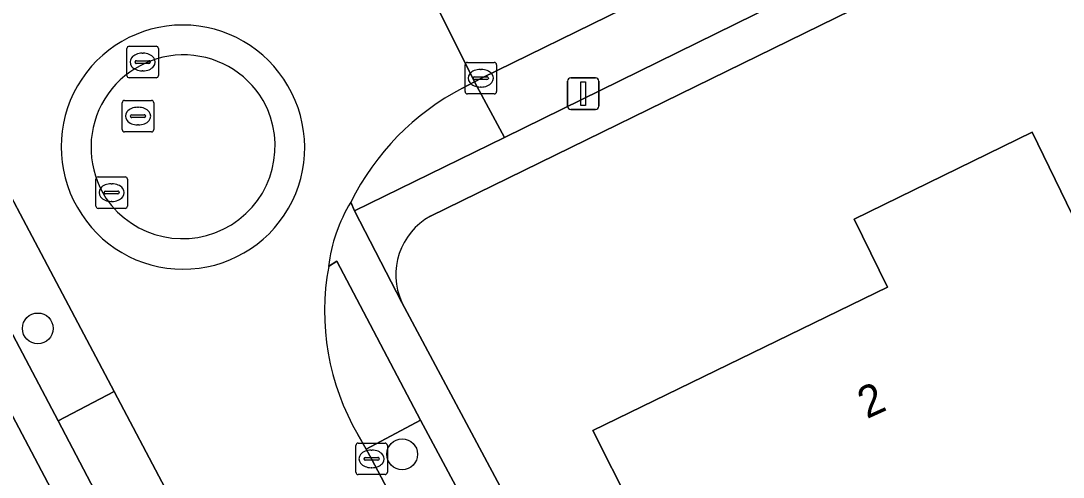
# Model space of a CAD drawing. Extents: x 160455 to 162082, y 388339 to 389736.
# Drawn here: x 160762.02 to 160795.13, y 389122.85 to 389137.33 of the extents above; entities that cross this region are included whole.
import ezdxf

# ---------------------------------------------------------------- set-up
doc = ezdxf.new("R2010")
doc.units = 0
for name, color, linetype in [('IMGEO_Boom', 7, 'Continuous'), ('IMGEO_Erf', 7, 'Continuous'), ('IMGEO_Groenvoorziening', 7, 'Continuous'), ('IMGEO_Kolk', 7, 'Continuous'), ('IMGEO_Lichtmast', 7, 'Continuous'), ('IMGEO_Pand', 7, 'Continuous'), ('IMGEO_Pand_nummerreeks', 7, 'Continuous'), ('IMGEO_Parkeervlak_open', 7, 'Continuous'), ('IMGEO_Rijbaan_lokaal_gesloten', 7, 'Continuous'), ('IMGEO_Rijbaan_lokaal_open', 7, 'Continuous'), ('IMGEO_Rioolput', 7, 'Continuous'), ('IMGEO_Voetpad_open', 7, 'Continuous')]:
    doc.layers.add(name, color=color, linetype=linetype)

msp = doc.modelspace()

# ---------------------------------------------------------------- linework, layer by layer
at = {"layer": 'IMGEO_Boom'}
for centre in [(160762.555, 389127.573), (160774.132, 389123.577)]:
    msp.add_circle(centre, 0.489, dxfattribs=at)
at = {"layer": 'IMGEO_Erf'}
for points in [[(160832.922, 389132.826), (160834.639, 389133.683), (160840.08, 389122.786), (160833.549, 389119.526), (160828.211, 389130.218), (160823.182, 389127.708), (160824.388, 389125.249), (160821.015, 389123.594), (160819.245, 389127.2), (160822.604, 389128.849), (160812.853, 389147.914), (160812.178, 389149.304), (160775.028, 389131.138)], [(160782.866, 389082.992), (160782.102, 389084.721), (160780.231, 389088.493), (160771.49, 389106.262), (160769.56, 389110.011), (160762.157, 389124.039), (160754.337, 389138.809)], [(160774.118, 389128.401), (160777.162, 389122.713), (160781.595, 389114.43), (160787.858, 389101.695), (160793.406, 389090.351), (160794.149, 389088.807)]]:
    msp.add_lwpolyline(points, dxfattribs=at)
msp.add_lwpolyline([(160783.544, 389115.388), (160781.736, 389119.059), (160782.627, 389119.51), (160780.188, 389124.333), (160789.548, 389128.886), (160788.497, 389131.046), (160794.152, 389133.802), (160799.235, 389123.353), (160792.531, 389120.091), (160792.227, 389120.717), (160785.71, 389117.547), (160786.145, 389116.653)], close=True, dxfattribs=at)
msp.add_arc((160776.063, 389129.274), 2.132, 119.0432, 204.1749, dxfattribs=at)
at = {"layer": 'IMGEO_Groenvoorziening'}
for points in [[(160772.502, 389131.584), (160772.621, 389131.309), (160777.382, 389133.637), (160776.429, 389135.403), (160776.044, 389135.201)], [(160772.726, 389124.201), (160772.992, 389123.739), (160774.717, 389124.657), (160772.056, 389129.704), (160771.796, 389129.541)]]:
    msp.add_lwpolyline(points, dxfattribs=at)
for centre, radius, start, end in [((160779.885, 389127.897), 8.253, 117.739, 153.4615), ((160779.446, 389128.122), 7.78, 169.4935, 210.2652)]:
    msp.add_arc(centre, radius, start, end, dxfattribs=at)
at = {"layer": 'IMGEO_Kolk'}
for p, q in [((160776.129, 389135.089), (160776.129, 389135.941)), ((160776.204, 389136.015), (160777.056, 389136.015)), ((160777.13, 389135.941), (160777.13, 389135.089)), ((160776.388, 389135.509), (160776.388, 389135.521)), ((160776.826, 389135.472), (160776.428, 389135.472)), ((160776.431, 389135.558), (160776.829, 389135.558)), ((160776.617, 389135.795), (160776.642, 389135.795)), ((160776.872, 389135.521), (160776.872, 389135.509)), ((160776.64, 389135.235), (160776.615, 389135.235)), ((160777.056, 389135.015), (160776.204, 389135.015)), ((160772.735, 389123.932), (160773.587, 389123.932)), ((160772.66, 389123.006), (160772.66, 389123.858)), ((160773.148, 389123.712), (160773.173, 389123.712)), ((160773.661, 389123.858), (160773.661, 389123.006)), ((160772.919, 389123.426), (160772.919, 389123.438)), ((160773.357, 389123.389), (160772.959, 389123.389)), ((160772.962, 389123.475), (160773.36, 389123.475)), ((160773.403, 389123.438), (160773.403, 389123.426)), ((160773.587, 389122.932), (160772.735, 389122.932)), ((160773.171, 389123.152), (160773.146, 389123.152))]:
    msp.add_line(p, q, dxfattribs=at)
for points in [[(160776.129, 389135.089), (160776.129, 389135.941)], [(160776.204, 389136.015), (160777.056, 389136.015)], [(160777.13, 389135.941), (160777.13, 389135.089)], [(160777.056, 389135.015), (160776.204, 389135.015)], [(160772.735, 389123.932), (160773.587, 389123.932)], [(160772.66, 389123.006), (160772.66, 389123.858)], [(160773.661, 389123.858), (160773.661, 389123.006)], [(160773.587, 389122.932), (160772.735, 389122.932)]]:
    msp.add_lwpolyline(points, dxfattribs=at)
for centre, radius, start, end in [((160776.206, 389135.939), 0.0765, 91.552, 178.448), ((160776.206, 389135.939), 0.0765, 91.552, 178.448), ((160777.054, 389135.939), 0.0765, 1.552, 88.448), ((160777.054, 389135.939), 0.0765, 1.552, 88.448), ((160776.428, 389135.518), 0.0403, 85.8775, 175.7526), ((160776.425, 389135.508), 0.0366, 178.938, 274.7102), ((160776.829, 389135.515), 0.043, 264.8664, 352.4533), ((160776.833, 389135.52), 0.0386, 1.7309, 96.639), ((160776.206, 389135.091), 0.0765, 181.552, 268.448), ((160776.206, 389135.091), 0.0765, 181.552, 268.448), ((160777.054, 389135.091), 0.0765, 271.552, 358.448), ((160777.054, 389135.091), 0.0765, 271.552, 358.448), ((160772.737, 389123.856), 0.0765, 91.552, 178.448), ((160772.737, 389123.856), 0.0765, 91.552, 178.448), ((160773.585, 389123.856), 0.0765, 1.552, 88.448), ((160773.585, 389123.856), 0.0765, 1.552, 88.448), ((160772.959, 389123.435), 0.0403, 85.8775, 175.7526), ((160772.956, 389123.425), 0.0366, 178.938, 274.7102), ((160773.36, 389123.432), 0.043, 264.8664, 352.4533), ((160773.364, 389123.437), 0.0386, 1.7309, 96.639), ((160772.737, 389123.008), 0.0765, 181.552, 268.448), ((160772.737, 389123.008), 0.0765, 181.552, 268.448), ((160773.585, 389123.008), 0.0765, 271.552, 358.448), ((160773.585, 389123.008), 0.0765, 271.552, 358.448)]:
    msp.add_arc(centre, radius, start, end, dxfattribs=at)
for centre, major_axis, ratio, start_param, end_param in [((160776.616, 389135.515), (-0.387, 0.002), 0.722429, 4.712389, 7.853982), ((160776.641, 389135.515), (-0.39, 0.002), 0.717154, 1.570796, 4.712389), ((160773.147, 389123.432), (-0.387, 0.002), 0.722429, 4.712389, 7.853982), ((160773.172, 389123.432), (-0.39, 0.002), 0.717154, 1.570796, 4.712389)]:
    msp.add_ellipse(centre, major_axis=major_axis, ratio=ratio, start_param=start_param, end_param=end_param, dxfattribs=at)
at = {"layer": 'IMGEO_Lichtmast'}
for p, q in [((160779.489, 389135.526), (160780.279, 389135.526)), ((160780.279, 389135.526), (160779.489, 389135.526)), ((160779.389, 389134.626), (160779.389, 389135.426)), ((160779.389, 389135.426), (160779.389, 389134.626)), ((160780.379, 389135.426), (160780.379, 389134.626)), ((160780.379, 389134.626), (160780.379, 389135.426)), ((160780.279, 389134.526), (160779.489, 389134.526)), ((160779.489, 389134.526), (160780.279, 389134.526))]:
    msp.add_line(p, q, dxfattribs=at)
msp.add_lwpolyline([(160779.809, 389135.401), (160779.959, 389135.401), (160779.959, 389134.651), (160779.809, 389134.651), (160779.809, 389135.401)], dxfattribs=at)
for centre, start, end in [((160779.489, 389135.426), 90, 180), ((160779.489, 389135.426), 90, 180), ((160780.279, 389135.426), 0, 90), ((160780.279, 389135.426), 360, 90), ((160779.489, 389134.626), 180, 270), ((160779.489, 389134.626), 180, 270), ((160780.279, 389134.626), 270, 0), ((160780.279, 389134.626), 270, 0)]:
    msp.add_arc(centre, 0.1, start, end, dxfattribs=at)
at = {"layer": 'IMGEO_Pand'}
msp.add_lwpolyline([(160783.544, 389115.388), (160786.145, 389116.653), (160785.71, 389117.547), (160792.227, 389120.717), (160792.531, 389120.091), (160799.235, 389123.353), (160794.152, 389133.802), (160788.497, 389131.046), (160789.548, 389128.886), (160780.188, 389124.333), (160782.627, 389119.51), (160781.736, 389119.059)], close=True, dxfattribs=at)
at = {"layer": 'IMGEO_Parkeervlak_open'}
for points in [[(160786.541, 389138.136), (160785.653, 389139.925), (160776.651, 389135.519), (160776.429, 389135.403), (160777.382, 389133.637)], [(160764.977, 389125.573), (160758.798, 389137.229), (160757.035, 389136.304), (160763.207, 389124.638)], [(160772.992, 389123.739), (160773.162, 389123.432), (160778.907, 389112.531), (160781.716, 389106.909), (160782.612, 389105.119), (160790.483, 389088.905), (160792.314, 389089.807), (160784.642, 389105.56), (160782.244, 389110.364), (160779.983, 389114.825), (160774.717, 389124.657)]]:
    msp.add_lwpolyline(points, close=True, dxfattribs=at)
at = {"layer": 'IMGEO_Rijbaan_lokaal_gesloten'}
for points in [[(160734.545, 389182.917), (160736.189, 389179.813), (160736.9, 389178.476), (160738.461, 389175.54), (160739.433, 389173.72), (160741.053, 389170.662), (160742.174, 389168.558), (160743.797, 389165.475), (160747.518, 389158.494), (160749.635, 389154.498), (160751.274, 389151.421), (160755.998, 389142.512), (160757.168, 389140.31), (160758.798, 389137.229), (160764.977, 389125.573), (160766.605, 389122.503), (160767.688, 389120.419), (160772.309, 389111.698), (160772.4, 389111.54), (160774.384, 389107.658), (160776.026, 389104.441), (160784.904, 389086.047)], [(160776.044, 389135.201), (160776.429, 389135.403), (160773.866, 389140.554), (160773.353, 389140.303), (160773.171, 389140.216), (160771.999, 389139.655)], [(160790.483, 389088.905), (160782.612, 389105.119), (160781.716, 389106.909), (160778.907, 389112.531), (160773.162, 389123.432), (160772.992, 389123.739), (160772.726, 389124.201)]]:
    msp.add_lwpolyline(points, dxfattribs=at)
for centre, radius, start, end in [((160767.158, 389133.34), 3.862, 29.9767, 210.0172), ((160767.173, 389133.314), 3.862, 209.5735, 30.4204), ((160779.885, 389127.897), 8.253, 117.739, 153.4615), ((160776.754, 389128.971), 4.991, 148.4292, 173.4435), ((160779.446, 389128.122), 7.78, 169.4935, 210.2652)]:
    msp.add_arc(centre, radius, start, end, dxfattribs=at)
at = {"layer": 'IMGEO_Rijbaan_lokaal_open'}
msp.add_lwpolyline([(160820.728, 389163.456), (160820.293, 389163.278), (160811.855, 389159.136), (160806.84, 389156.678), (160803.685, 389155.181), (160801.036, 389153.841), (160797.906, 389152.273), (160790.676, 389148.761), (160785.479, 389146.255), (160782.319, 389144.703), (160774.535, 389140.881), (160773.866, 389140.554), (160776.429, 389135.403), (160776.651, 389135.519), (160785.653, 389139.925), (160788.897, 389141.484), (160792.715, 389143.381), (160807.762, 389150.729), (160810.909, 389152.275), (160814.429, 389154.048), (160823.347, 389158.272), (160824.455, 389158.82)], dxfattribs=at)
for centre, radius, start, end in [((160767.158, 389133.34), 3.862, 29.9767, 210.0172), ((160767.185, 389133.315), 2.94, 30.5347, 213.0545), ((160767.185, 389133.315), 2.94, 30.5347, 213.0545), ((160767.173, 389133.314), 3.862, 209.5735, 30.4204), ((160767.154, 389133.365), 2.942, 214.1941, 29.3951), ((160767.154, 389133.365), 2.942, 214.1941, 29.3951)]:
    msp.add_arc(centre, radius, start, end, dxfattribs=at)
at = {"layer": 'IMGEO_Rioolput'}
for p, q in [((160765.461, 389136.528), (160766.313, 389136.528)), ((160765.386, 389135.602), (160765.386, 389136.454)), ((160765.874, 389136.308), (160765.899, 389136.308)), ((160766.387, 389136.454), (160766.387, 389135.602)), ((160765.645, 389136.022), (160765.645, 389136.034)), ((160766.083, 389135.985), (160765.685, 389135.985)), ((160765.688, 389136.071), (160766.086, 389136.071)), ((160766.129, 389136.034), (160766.129, 389136.022)), ((160766.313, 389135.528), (160765.461, 389135.528)), ((160765.897, 389135.748), (160765.872, 389135.748)), ((160765.314, 389134.812), (160766.166, 389134.812)), ((160765.239, 389133.886), (160765.239, 389134.738)), ((160765.727, 389134.592), (160765.752, 389134.592)), ((160766.24, 389134.738), (160766.24, 389133.886)), ((160765.498, 389134.306), (160765.498, 389134.318)), ((160765.936, 389134.269), (160765.538, 389134.269)), ((160765.541, 389134.355), (160765.939, 389134.355)), ((160765.982, 389134.318), (160765.982, 389134.306)), ((160766.166, 389133.812), (160765.314, 389133.812)), ((160765.75, 389134.032), (160765.725, 389134.032)), ((160764.4, 389131.458), (160764.4, 389132.31)), ((160764.475, 389132.384), (160765.327, 389132.384)), ((160764.888, 389132.164), (160764.913, 389132.164)), ((160765.401, 389132.31), (160765.401, 389131.458)), ((160764.659, 389131.878), (160764.659, 389131.89)), ((160765.097, 389131.841), (160764.699, 389131.841)), ((160764.702, 389131.927), (160765.1, 389131.927)), ((160765.143, 389131.89), (160765.143, 389131.878)), ((160764.911, 389131.604), (160764.886, 389131.604)), ((160765.327, 389131.384), (160764.475, 389131.384))]:
    msp.add_line(p, q, dxfattribs=at)
for points in [[(160765.461, 389136.528), (160766.313, 389136.528)], [(160765.386, 389135.602), (160765.386, 389136.454)], [(160766.387, 389136.454), (160766.387, 389135.602)], [(160766.313, 389135.528), (160765.461, 389135.528)], [(160765.314, 389134.812), (160766.166, 389134.812)], [(160765.239, 389133.886), (160765.239, 389134.738)], [(160766.24, 389134.738), (160766.24, 389133.886)], [(160766.166, 389133.812), (160765.314, 389133.812)], [(160764.4, 389131.458), (160764.4, 389132.31)], [(160764.475, 389132.384), (160765.327, 389132.384)], [(160765.401, 389132.31), (160765.401, 389131.458)], [(160765.327, 389131.384), (160764.475, 389131.384)]]:
    msp.add_lwpolyline(points, dxfattribs=at)
for centre, radius, start, end in [((160765.463, 389136.452), 0.0765, 91.552, 178.448), ((160765.463, 389136.452), 0.0765, 91.552, 178.448), ((160766.311, 389136.452), 0.0765, 1.552, 88.448), ((160766.311, 389136.452), 0.0765, 1.552, 88.448), ((160765.685, 389136.031), 0.0403, 85.8775, 175.7526), ((160765.682, 389136.021), 0.0366, 178.938, 274.7102), ((160766.086, 389136.028), 0.043, 264.8664, 352.4533), ((160766.09, 389136.033), 0.0386, 1.7309, 96.639), ((160765.463, 389135.604), 0.0765, 181.552, 268.448), ((160765.463, 389135.604), 0.0765, 181.552, 268.448), ((160766.311, 389135.604), 0.0765, 271.552, 358.448), ((160766.311, 389135.604), 0.0765, 271.552, 358.448), ((160765.316, 389134.736), 0.0765, 91.552, 178.448), ((160765.316, 389134.736), 0.0765, 91.552, 178.448), ((160766.164, 389134.736), 0.0765, 1.552, 88.448), ((160766.164, 389134.736), 0.0765, 1.552, 88.448), ((160765.538, 389134.315), 0.0403, 85.8775, 175.7526), ((160765.535, 389134.305), 0.0366, 178.938, 274.7102), ((160765.939, 389134.312), 0.043, 264.8664, 352.4533), ((160765.943, 389134.317), 0.0386, 1.7309, 96.639), ((160765.316, 389133.888), 0.0765, 181.552, 268.448), ((160765.316, 389133.888), 0.0765, 181.552, 268.448), ((160766.164, 389133.888), 0.0765, 271.552, 358.448), ((160766.164, 389133.888), 0.0765, 271.552, 358.448), ((160764.477, 389132.308), 0.0765, 91.552, 178.448), ((160764.477, 389132.308), 0.0765, 91.552, 178.448), ((160765.325, 389132.308), 0.0765, 1.552, 88.448), ((160765.325, 389132.308), 0.0765, 1.552, 88.448), ((160764.699, 389131.887), 0.0403, 85.8775, 175.7526), ((160764.696, 389131.877), 0.0366, 178.938, 274.7102), ((160765.1, 389131.884), 0.043, 264.8664, 352.4533), ((160765.104, 389131.889), 0.0386, 1.7309, 96.639), ((160764.477, 389131.46), 0.0765, 181.552, 268.448), ((160764.477, 389131.46), 0.0765, 181.552, 268.448), ((160765.325, 389131.46), 0.0765, 271.552, 358.448), ((160765.325, 389131.46), 0.0765, 271.552, 358.448)]:
    msp.add_arc(centre, radius, start, end, dxfattribs=at)
for centre, major_axis, ratio, start_param, end_param in [((160765.873, 389136.028), (-0.387, 0.002), 0.722429, 4.712389, 7.853982), ((160765.898, 389136.028), (-0.39, 0.002), 0.717154, 1.570796, 4.712389), ((160765.726, 389134.312), (-0.387, 0.002), 0.722429, 4.712389, 7.853982), ((160765.751, 389134.312), (-0.39, 0.002), 0.717154, 1.570796, 4.712389), ((160764.887, 389131.884), (-0.387, 0.002), 0.722429, 4.712389, 7.853982), ((160764.912, 389131.884), (-0.39, 0.002), 0.717154, 1.570796, 4.712389)]:
    msp.add_ellipse(centre, major_axis=major_axis, ratio=ratio, start_param=start_param, end_param=end_param, dxfattribs=at)
at = {"layer": 'IMGEO_Voetpad_open'}
for points in [[(160812.178, 389149.304), (160811.644, 389150.404), (160808.644, 389148.94), (160789.766, 389139.723), (160786.541, 389138.136), (160777.382, 389133.637), (160772.621, 389131.309), (160774.118, 389128.401)], [(160775.028, 389131.138), (160812.178, 389149.304)], [(160754.337, 389138.809), (160762.157, 389124.039), (160769.56, 389110.011), (160771.49, 389106.262), (160780.231, 389088.493)], [(160782.459, 389086), (160774.911, 389101.499), (160769.523, 389112.668), (160764.815, 389121.571), (160763.207, 389124.638), (160757.035, 389136.304)], [(160787.858, 389101.695), (160781.595, 389114.43), (160777.162, 389122.713), (160774.118, 389128.401), (160772.621, 389131.309), (160772.502, 389131.584)], [(160771.796, 389129.541), (160772.056, 389129.704), (160774.717, 389124.657), (160779.983, 389114.825), (160782.244, 389110.364), (160784.642, 389105.56), (160792.314, 389089.807), (160793.406, 389090.351), (160787.858, 389101.695)]]:
    msp.add_lwpolyline(points, dxfattribs=at)
msp.add_lwpolyline([(160764.977, 389125.573), (160763.207, 389124.638), (160764.815, 389121.571), (160766.605, 389122.503)], close=True, dxfattribs=at)
for centre, radius, start, end in [((160776.754, 389128.971), 4.991, 148.4292, 173.4435), ((160776.063, 389129.274), 2.132, 119.0432, 204.1749)]:
    msp.add_arc(centre, radius, start, end, dxfattribs=at)

# ---------------------------------------------------------------- texts
at = {"layer": 'IMGEO_Pand_nummerreeks'}
msp.add_text('2', height=1, rotation=24.4616, dxfattribs=at).set_placement((160788.897, 389124.691))

doc.saveas('drawing.dxf')
